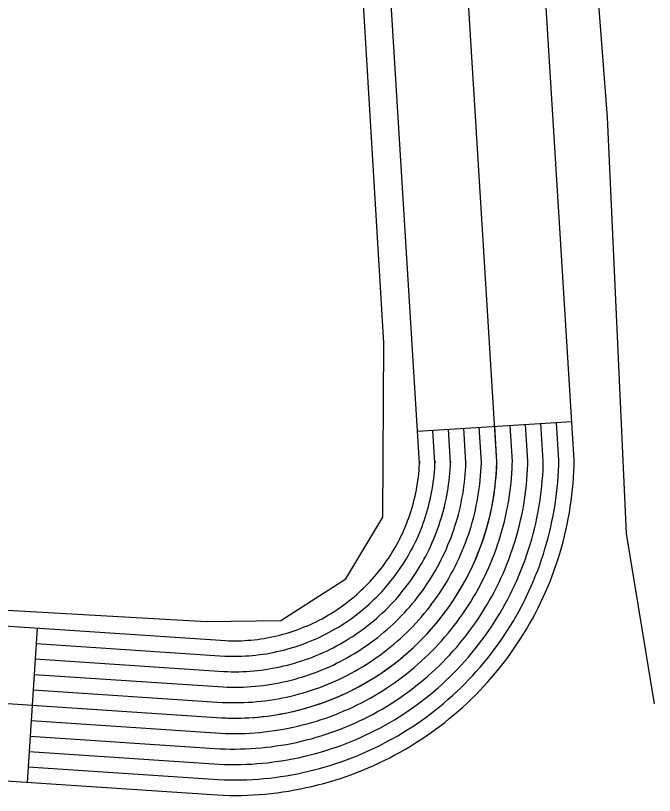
# Model space of a CAD drawing. Extents: x 3329332 to 3367211, y 631066 to 656469.
# Drawn here: x 3363207.2 to 3363331.2, y 638090.2 to 638241.5 of the extents above; entities that cross this region are included whole.
import ezdxf

# ---------------------------------------------------------------- set-up
doc = ezdxf.new("R2010")
doc.units = 0
doc.layers.add('V-ROAD-CNTR', color=7, linetype='Continuous')
doc.layers.add('V-TOPO-SHOR', color=7, linetype='Continuous')

msp = doc.modelspace()

# ---------------------------------------------------------------- linework, layer by layer
at = {"layer": 'V-ROAD-CNTR'}
for p, q in [((3363285.24, 638160.86), (3363315.19, 638162.71)), ((3363211.46, 638122.64), (3363209.47, 638092.7))]:
    msp.add_line(p, q, dxfattribs=at)
for points in [[(3363300.64, 638154.9), (3363284.78, 638411.67), (3363226.8, 639237.78), (3363161.21, 640234.45)], [(3363257.99, 638090.7), (3363259.1, 638090.86), (3363260.22, 638091.02), (3363261.41, 638091.23), (3363262.55, 638091.45), (3363263.63, 638091.68), (3363264.75, 638091.92), (3363265.89, 638092.2), (3363267.01, 638092.5), (3363268.13, 638092.81), (3363269.2, 638093.14), (3363270.3, 638093.49), (3363271.42, 638093.87), (3363272.48, 638094.25), (3363273.57, 638094.66), (3363274.64, 638095.09), (3363275.69, 638095.53), (3363276.74, 638095.99), (3363277.81, 638096.48), (3363278.87, 638097), (3363279.86, 638097.5), (3363280.86, 638098.02), (3363281.89, 638098.59), (3363282.92, 638099.17), (3363283.87, 638099.74), (3363284.86, 638100.35), (3363285.87, 638101), (3363286.78, 638101.61), (3363287.72, 638102.26), (3363288.69, 638102.96), (3363289.6, 638103.64), (3363290.52, 638104.35), (3363291.4, 638105.07), (3363292.27, 638105.78), (3363293.18, 638106.56), (3363294.02, 638107.32), (3363294.85, 638108.08), (3363295.72, 638108.91), (3363296.53, 638109.72), (3363297.31, 638110.52), (3363298.11, 638111.37), (3363298.88, 638112.21), (3363299.67, 638113.11), (3363300.4, 638113.98), (3363301.09, 638114.83), (3363301.85, 638115.78), (3363302.55, 638116.71), (3363303.2, 638117.59), (3363303.88, 638118.55), (3363304.54, 638119.52), (3363305.17, 638120.48), (3363305.75, 638121.41), (3363306.37, 638122.42), (3363306.96, 638123.44), (3363307.52, 638124.43), (3363308.06, 638125.44), (3363308.59, 638126.47), (3363309.1, 638127.52), (3363309.58, 638128.52), (3363310.07, 638129.59), (3363310.52, 638130.66), (3363310.95, 638131.7), (3363311.37, 638132.79), (3363311.77, 638133.87), (3363312.16, 638134.98), (3363312.51, 638136.07), (3363312.85, 638137.13), (3363313.17, 638138.24), (3363313.49, 638139.4), (3363313.77, 638140.51), (3363314.02, 638141.59), (3363314.27, 638142.72), (3363314.49, 638143.84), (3363314.71, 638145.02), (3363314.89, 638146.15), (3363315.05, 638147.25), (3363315.2, 638148.43), (3363315.32, 638149.58), (3363315.43, 638150.68), (3363315.52, 638151.86), (3363315.58, 638153.01), (3363315.63, 638154.17), (3363315.65, 638155.23), (3363299.75, 638412.66)], [(3363254.17, 638120.46), (3363254.83, 638120.55), (3363255.46, 638120.65), (3363256.03, 638120.75), (3363256.64, 638120.86), (3363257.29, 638121), (3363257.92, 638121.14), (3363258.51, 638121.28), (3363259.11, 638121.44), (3363259.71, 638121.61), (3363260.33, 638121.8), (3363260.93, 638121.99), (3363261.5, 638122.18), (3363262.11, 638122.4), (3363262.69, 638122.62), (3363263.27, 638122.86), (3363263.87, 638123.1), (3363264.45, 638123.36), (3363265, 638123.61), (3363265.54, 638123.87), (3363266.14, 638124.18), (3363266.71, 638124.47), (3363267.24, 638124.76), (3363267.76, 638125.06), (3363268.34, 638125.41), (3363268.87, 638125.73), (3363269.36, 638126.05), (3363269.92, 638126.43), (3363270.45, 638126.79), (3363270.91, 638127.13), (3363271.44, 638127.52), (3363271.93, 638127.9), (3363272.43, 638128.3), (3363272.93, 638128.71), (3363273.38, 638129.1), (3363273.86, 638129.53), (3363274.33, 638129.97), (3363274.75, 638130.37), (3363275.21, 638130.82), (3363275.67, 638131.29), (3363276.09, 638131.74), (3363276.52, 638132.22), (3363276.9, 638132.65), (3363277.32, 638133.15), (3363277.75, 638133.67), (3363278.11, 638134.12), (3363278.48, 638134.61), (3363278.88, 638135.17), (3363279.24, 638135.67), (3363279.58, 638136.16), (3363279.92, 638136.69), (3363280.28, 638137.26), (3363280.6, 638137.78), (3363280.9, 638138.29), (3363281.21, 638138.86), (3363281.52, 638139.42), (3363281.8, 638139.97), (3363282.07, 638140.53), (3363282.36, 638141.13), (3363282.6, 638141.67), (3363282.85, 638142.24), (3363283.1, 638142.85), (3363283.32, 638143.43), (3363283.54, 638144.01), (3363283.74, 638144.59), (3363283.93, 638145.19), (3363284.14, 638145.83), (3363284.31, 638146.43), (3363284.46, 638146.99), (3363284.62, 638147.6), (3363284.77, 638148.24), (3363284.9, 638148.87), (3363285.03, 638149.48), (3363285.13, 638150.05), (3363285.23, 638150.69), (3363285.33, 638151.35), (3363285.4, 638151.93), (3363285.47, 638152.56), (3363285.53, 638153.23), (3363285.58, 638153.82), (3363285.61, 638154.45), (3363285.64, 638155.08), (3363285.63, 638154.57), (3363269.81, 638410.68)], [(3361209.25, 638238.86), (3361281.35, 638234.83), (3361946.41, 638189.85), (3362851.08, 638131.5), (3363247.19, 638105.23)], [(3361280.43, 638219.85), (3361945.42, 638174.88), (3362850.1, 638116.53), (3363246.38, 638090.26), (3363247.62, 638090.2), (3363248.81, 638090.18), (3363249.91, 638090.18), (3363251.07, 638090.19), (3363252.26, 638090.23), (3363253.36, 638090.28), (3363254.51, 638090.35), (3363255.7, 638090.45), (3363256.83, 638090.57), (3363257.99, 638090.7)], [(3363209.67, 638095.7), (3363246.54, 638093.25), (3363247.72, 638093.2), (3363248.85, 638093.18), (3363249.9, 638093.18), (3363251.01, 638093.19), (3363252.14, 638093.22), (3363253.19, 638093.28), (3363254.29, 638093.34), (3363255.42, 638093.44), (3363256.51, 638093.55), (3363257.61, 638093.68), (3363258.67, 638093.83), (3363259.75, 638093.99), (3363260.87, 638094.18), (3363261.95, 638094.39), (3363263, 638094.61), (3363264.06, 638094.85), (3363265.15, 638095.11), (3363266.22, 638095.39), (3363267.29, 638095.69), (3363268.31, 638096), (3363269.37, 638096.34), (3363270.43, 638096.7), (3363271.44, 638097.07), (3363272.48, 638097.46), (3363273.5, 638097.87), (3363274.51, 638098.29), (3363275.51, 638098.73), (3363276.53, 638099.19), (3363277.53, 638099.68), (3363278.49, 638100.16), (3363279.44, 638100.67), (3363280.43, 638101.2), (3363281.4, 638101.76), (3363282.31, 638102.31), (3363283.26, 638102.88), (3363284.22, 638103.5), (3363285.09, 638104.09), (3363285.99, 638104.71), (3363286.91, 638105.38), (3363287.78, 638106.03), (3363288.66, 638106.7), (3363289.51, 638107.39), (3363290.34, 638108.07), (3363291.2, 638108.82), (3363292.01, 638109.54), (3363292.8, 638110.27), (3363293.63, 638111.06), (3363294.4, 638111.83), (3363295.15, 638112.6), (3363295.91, 638113.41), (3363296.64, 638114.21), (3363297.39, 638115.06), (3363298.09, 638115.9), (3363298.76, 638116.71), (3363299.47, 638117.61), (3363300.14, 638118.5), (3363300.77, 638119.35), (3363301.41, 638120.26), (3363302.04, 638121.19), (3363302.64, 638122.1), (3363303.21, 638123), (3363303.79, 638123.95), (3363304.36, 638124.93), (3363304.89, 638125.87), (3363305.4, 638126.84), (3363305.92, 638127.82), (3363306.4, 638128.82), (3363306.86, 638129.78), (3363307.32, 638130.8), (3363307.76, 638131.82), (3363308.16, 638132.82), (3363308.57, 638133.85), (3363308.95, 638134.88), (3363309.32, 638135.94), (3363309.66, 638136.98), (3363309.97, 638138), (3363310.29, 638139.05), (3363310.59, 638140.16), (3363310.85, 638141.22), (3363311.1, 638142.26), (3363311.33, 638143.34), (3363311.55, 638144.41), (3363311.75, 638145.53), (3363311.92, 638146.61), (3363312.08, 638147.66), (3363312.22, 638148.78), (3363312.34, 638149.88), (3363312.44, 638150.94), (3363312.52, 638152.06), (3363312.58, 638153.15), (3363312.63, 638154.26), (3363312.65, 638155.16), (3363312.19, 638162.53)], [(3363209.87, 638098.69), (3363246.71, 638096.25), (3363247.81, 638096.2), (3363248.88, 638096.18), (3363249.89, 638096.18), (3363250.94, 638096.19), (3363252.02, 638096.22), (3363253.03, 638096.27), (3363254.07, 638096.34), (3363255.15, 638096.43), (3363256.18, 638096.53), (3363257.23, 638096.66), (3363258.24, 638096.8), (3363259.27, 638096.95), (3363260.33, 638097.13), (3363261.36, 638097.33), (3363262.37, 638097.54), (3363263.38, 638097.77), (3363264.41, 638098.02), (3363265.43, 638098.29), (3363266.44, 638098.57), (3363267.43, 638098.87), (3363268.43, 638099.19), (3363269.43, 638099.53), (3363270.41, 638099.88), (3363271.39, 638100.25), (3363272.36, 638100.64), (3363273.33, 638101.04), (3363274.28, 638101.46), (3363275.24, 638101.91), (3363276.2, 638102.37), (3363277.11, 638102.83), (3363278.03, 638103.31), (3363278.96, 638103.82), (3363279.88, 638104.35), (3363280.76, 638104.87), (3363281.66, 638105.42), (3363282.56, 638106.01), (3363283.41, 638106.58), (3363284.26, 638107.16), (3363285.14, 638107.79), (3363285.97, 638108.42), (3363286.8, 638109.06), (3363287.61, 638109.71), (3363288.4, 638110.37), (3363289.22, 638111.07), (3363289.99, 638111.76), (3363290.75, 638112.46), (3363291.53, 638113.21), (3363292.26, 638113.94), (3363292.98, 638114.67), (3363293.7, 638115.44), (3363294.41, 638116.21), (3363295.11, 638117.02), (3363295.78, 638117.81), (3363296.43, 638118.6), (3363297.1, 638119.45), (3363297.73, 638120.29), (3363298.34, 638121.11), (3363298.95, 638121.97), (3363299.55, 638122.85), (3363300.12, 638123.72), (3363300.66, 638124.58), (3363301.22, 638125.49), (3363301.75, 638126.41), (3363302.26, 638127.32), (3363302.75, 638128.23), (3363303.24, 638129.17), (3363303.7, 638130.12), (3363304.14, 638131.04), (3363304.57, 638132.01), (3363304.99, 638132.98), (3363305.38, 638133.93), (3363305.76, 638134.91), (3363306.12, 638135.9), (3363306.48, 638136.9), (3363306.8, 638137.89), (3363307.1, 638138.87), (3363307.4, 638139.87), (3363307.68, 638140.92), (3363307.94, 638141.93), (3363308.17, 638142.92), (3363308.4, 638143.95), (3363308.6, 638144.97), (3363308.79, 638146.03), (3363308.96, 638147.06), (3363309.11, 638148.07), (3363309.24, 638149.13), (3363309.35, 638150.18), (3363309.45, 638151.19), (3363309.53, 638152.25), (3363309.59, 638153.3), (3363309.63, 638154.35), (3363309.64, 638155.1), (3363309.2, 638162.34)], [(3363210.07, 638101.68), (3363246.87, 638099.24), (3363247.9, 638099.2), (3363248.91, 638099.18), (3363249.88, 638099.18), (3363250.88, 638099.19), (3363251.89, 638099.22), (3363252.86, 638099.27), (3363253.86, 638099.33), (3363254.87, 638099.41), (3363255.85, 638099.51), (3363256.85, 638099.63), (3363257.81, 638099.77), (3363258.79, 638099.91), (3363259.8, 638100.08), (3363260.77, 638100.27), (3363261.73, 638100.47), (3363262.7, 638100.69), (3363263.68, 638100.93), (3363264.64, 638101.18), (3363265.6, 638101.45), (3363266.54, 638101.74), (3363267.49, 638102.04), (3363268.44, 638102.36), (3363269.37, 638102.7), (3363270.3, 638103.05), (3363271.23, 638103.42), (3363272.14, 638103.8), (3363273.05, 638104.2), (3363273.96, 638104.62), (3363274.87, 638105.06), (3363275.74, 638105.5), (3363276.61, 638105.96), (3363277.5, 638106.44), (3363278.37, 638106.94), (3363279.21, 638107.44), (3363280.06, 638107.96), (3363280.91, 638108.51), (3363281.72, 638109.06), (3363282.54, 638109.62), (3363283.36, 638110.21), (3363284.15, 638110.81), (3363284.94, 638111.41), (3363285.71, 638112.04), (3363286.47, 638112.66), (3363287.24, 638113.32), (3363287.97, 638113.98), (3363288.7, 638114.65), (3363289.43, 638115.35), (3363290.13, 638116.05), (3363290.82, 638116.75), (3363291.5, 638117.48), (3363292.17, 638118.21), (3363292.84, 638118.97), (3363293.48, 638119.73), (3363294.09, 638120.48), (3363294.73, 638121.28), (3363295.33, 638122.08), (3363295.91, 638122.87), (3363296.48, 638123.68), (3363297.05, 638124.51), (3363297.59, 638125.34), (3363298.11, 638126.17), (3363298.64, 638127.03), (3363299.14, 638127.9), (3363299.63, 638128.76), (3363300.09, 638129.63), (3363300.56, 638130.52), (3363300.99, 638131.42), (3363301.41, 638132.3), (3363301.83, 638133.22), (3363302.22, 638134.14), (3363302.59, 638135.05), (3363302.96, 638135.98), (3363303.3, 638136.91), (3363303.63, 638137.86), (3363303.94, 638138.81), (3363304.23, 638139.74), (3363304.51, 638140.69), (3363304.78, 638141.67), (3363305.02, 638142.64), (3363305.25, 638143.59), (3363305.46, 638144.56), (3363305.65, 638145.54), (3363305.84, 638146.53), (3363305.99, 638147.51), (3363306.13, 638148.48), (3363306.26, 638149.48), (3363306.37, 638150.47), (3363306.46, 638151.45), (3363306.54, 638152.45), (3363306.59, 638153.44), (3363306.63, 638154.44), (3363306.64, 638155.03), (3363306.2, 638162.16)], [(3363210.27, 638104.68), (3363247.03, 638102.24), (3363247.99, 638102.2), (3363248.94, 638102.18), (3363249.87, 638102.18), (3363250.82, 638102.19), (3363251.77, 638102.22), (3363252.7, 638102.26), (3363253.64, 638102.32), (3363254.59, 638102.4), (3363255.52, 638102.5), (3363256.46, 638102.61), (3363257.39, 638102.74), (3363258.32, 638102.87), (3363259.26, 638103.04), (3363260.18, 638103.21), (3363261.1, 638103.41), (3363262.01, 638103.61), (3363262.94, 638103.84), (3363263.85, 638104.07), (3363264.76, 638104.33), (3363265.65, 638104.6), (3363266.55, 638104.89), (3363267.45, 638105.19), (3363268.33, 638105.51), (3363269.22, 638105.84), (3363270.09, 638106.2), (3363270.96, 638106.56), (3363271.82, 638106.94), (3363272.68, 638107.33), (3363273.54, 638107.75), (3363274.37, 638108.17), (3363275.2, 638108.6), (3363276.03, 638109.06), (3363276.85, 638109.53), (3363277.66, 638110.01), (3363278.46, 638110.5), (3363279.26, 638111.02), (3363280.04, 638111.54), (3363280.81, 638112.07), (3363281.58, 638112.63), (3363282.33, 638113.19), (3363283.08, 638113.77), (3363283.81, 638114.36), (3363284.54, 638114.95), (3363285.26, 638115.58), (3363285.96, 638116.2), (3363286.64, 638116.84), (3363287.34, 638117.5), (3363288, 638118.16), (3363288.65, 638118.83), (3363289.3, 638119.52), (3363289.94, 638120.21), (3363290.56, 638120.93), (3363291.17, 638121.65), (3363291.76, 638122.37), (3363292.35, 638123.12), (3363292.92, 638123.87), (3363293.47, 638124.62), (3363294.02, 638125.39), (3363294.55, 638126.18), (3363295.07, 638126.97), (3363295.57, 638127.75), (3363296.06, 638128.56), (3363296.54, 638129.38), (3363297, 638130.2), (3363297.44, 638131.03), (3363297.88, 638131.87), (3363298.29, 638132.72), (3363298.69, 638133.56), (3363299.08, 638134.43), (3363299.45, 638135.3), (3363299.81, 638136.16), (3363300.15, 638137.04), (3363300.48, 638137.93), (3363300.79, 638138.82), (3363301.08, 638139.72), (3363301.36, 638140.61), (3363301.63, 638141.51), (3363301.88, 638142.43), (3363302.11, 638143.35), (3363302.32, 638144.25), (3363302.52, 638145.18), (3363302.71, 638146.1), (3363302.88, 638147.04), (3363303.03, 638147.97), (3363303.16, 638148.89), (3363303.28, 638149.83), (3363303.38, 638150.77), (3363303.47, 638151.7), (3363303.54, 638152.64), (3363303.59, 638153.59), (3363303.63, 638154.53), (3363303.64, 638154.97), (3363303.21, 638161.97)], [(3363210.47, 638107.67), (3363247.19, 638105.23), (3363248.09, 638105.2), (3363248.97, 638105.18), (3363249.86, 638105.18), (3363250.76, 638105.19), (3363251.65, 638105.21), (3363252.53, 638105.26), (3363253.42, 638105.31), (3363254.31, 638105.39), (3363255.19, 638105.48), (3363256.08, 638105.58), (3363256.96, 638105.7), (3363257.84, 638105.84), (3363258.72, 638105.99), (3363259.59, 638106.15), (3363260.46, 638106.34), (3363261.33, 638106.53), (3363262.2, 638106.74), (3363263.06, 638106.97), (3363263.92, 638107.21), (3363264.77, 638107.47), (3363265.62, 638107.74), (3363266.46, 638108.02), (3363267.3, 638108.33), (3363268.13, 638108.64), (3363268.96, 638108.97), (3363269.78, 638109.32), (3363270.59, 638109.67), (3363271.4, 638110.04), (3363272.2, 638110.43), (3363273, 638110.84), (3363273.78, 638111.25), (3363274.57, 638111.67), (3363275.34, 638112.12), (3363276.1, 638112.58), (3363276.86, 638113.04), (3363277.61, 638113.52), (3363278.35, 638114.02), (3363279.08, 638114.53), (3363279.8, 638115.04), (3363280.52, 638115.58), (3363281.22, 638116.12), (3363281.91, 638116.68), (3363282.6, 638117.25), (3363283.28, 638117.83), (3363283.94, 638118.42), (3363284.59, 638119.03), (3363285.24, 638119.64), (3363285.87, 638120.27), (3363286.49, 638120.91), (3363287.1, 638121.56), (3363287.7, 638122.22), (3363288.29, 638122.88), (3363288.86, 638123.56), (3363289.42, 638124.25), (3363289.98, 638124.95), (3363290.51, 638125.66), (3363291.04, 638126.38), (3363291.56, 638127.11), (3363292.06, 638127.84), (3363292.54, 638128.59), (3363293.02, 638129.34), (3363293.48, 638130.1), (3363293.93, 638130.87), (3363294.37, 638131.64), (3363294.79, 638132.43), (3363295.2, 638133.22), (3363295.59, 638134.02), (3363295.97, 638134.82), (3363296.33, 638135.63), (3363296.69, 638136.45), (3363297.02, 638137.28), (3363297.35, 638138.11), (3363297.65, 638138.94), (3363297.95, 638139.78), (3363298.22, 638140.63), (3363298.49, 638141.48), (3363298.74, 638142.33), (3363298.98, 638143.19), (3363299.19, 638144.06), (3363299.4, 638144.92), (3363299.59, 638145.79), (3363299.76, 638146.66), (3363299.92, 638147.54), (3363300.06, 638148.42), (3363300.19, 638149.3), (3363300.3, 638150.18), (3363300.4, 638151.07), (3363300.48, 638151.96), (3363300.55, 638152.84), (3363300.6, 638153.73), (3363300.63, 638154.62), (3363300.64, 638154.9), (3363300.21, 638161.79)], [(3363210.67, 638110.66), (3363247.36, 638108.23), (3363248.18, 638108.2), (3363249.01, 638108.18), (3363249.85, 638108.18), (3363250.69, 638108.19), (3363251.52, 638108.21), (3363252.37, 638108.25), (3363253.21, 638108.3), (3363254.03, 638108.37), (3363254.87, 638108.46), (3363255.7, 638108.56), (3363256.53, 638108.67), (3363257.36, 638108.8), (3363258.18, 638108.94), (3363259, 638109.1), (3363259.83, 638109.27), (3363260.65, 638109.45), (3363261.46, 638109.65), (3363262.27, 638109.86), (3363263.08, 638110.09), (3363263.88, 638110.33), (3363264.68, 638110.59), (3363265.47, 638110.86), (3363266.26, 638111.14), (3363267.04, 638111.44), (3363267.82, 638111.75), (3363268.6, 638112.07), (3363269.36, 638112.41), (3363270.12, 638112.76), (3363270.87, 638113.12), (3363271.63, 638113.5), (3363272.37, 638113.89), (3363273.1, 638114.29), (3363273.82, 638114.71), (3363274.55, 638115.14), (3363275.26, 638115.58), (3363275.96, 638116.03), (3363276.66, 638116.5), (3363277.36, 638116.98), (3363278.03, 638117.46), (3363278.7, 638117.97), (3363279.37, 638118.48), (3363280.02, 638119.01), (3363280.67, 638119.54), (3363281.3, 638120.09), (3363281.92, 638120.64), (3363282.54, 638121.21), (3363283.14, 638121.79), (3363283.73, 638122.38), (3363284.32, 638122.98), (3363284.9, 638123.59), (3363285.47, 638124.22), (3363286.01, 638124.84), (3363286.55, 638125.48), (3363287.09, 638126.14), (3363287.6, 638126.79), (3363288.11, 638127.45), (3363288.61, 638128.14), (3363289.09, 638128.82), (3363289.56, 638129.51), (3363290.02, 638130.21), (3363290.47, 638130.92), (3363290.91, 638131.63), (3363291.32, 638132.35), (3363291.73, 638133.09), (3363292.13, 638133.83), (3363292.52, 638134.57), (3363292.88, 638135.32), (3363293.25, 638136.08), (3363293.59, 638136.84), (3363293.92, 638137.61), (3363294.24, 638138.39), (3363294.54, 638139.17), (3363294.83, 638139.96), (3363295.11, 638140.75), (3363295.37, 638141.54), (3363295.62, 638142.35), (3363295.85, 638143.15), (3363296.07, 638143.95), (3363296.28, 638144.76), (3363296.47, 638145.58), (3363296.65, 638146.41), (3363296.81, 638147.23), (3363296.96, 638148.04), (3363297.09, 638148.87), (3363297.22, 638149.71), (3363297.32, 638150.53), (3363297.41, 638151.37), (3363297.49, 638152.21), (3363297.55, 638153.04), (3363297.6, 638153.88), (3363297.64, 638154.71), (3363297.64, 638154.84), (3363297.22, 638161.6)], [(3363210.87, 638113.66), (3363247.52, 638111.23), (3363248.27, 638111.19), (3363249.04, 638111.18), (3363249.84, 638111.18), (3363250.63, 638111.18), (3363251.4, 638111.21), (3363252.2, 638111.25), (3363252.99, 638111.3), (3363253.75, 638111.36), (3363254.54, 638111.44), (3363255.32, 638111.53), (3363256.11, 638111.64), (3363256.89, 638111.76), (3363257.65, 638111.89), (3363258.41, 638112.04), (3363259.2, 638112.2), (3363259.97, 638112.37), (3363260.72, 638112.56), (3363261.48, 638112.76), (3363262.23, 638112.97), (3363262.99, 638113.2), (3363263.74, 638113.44), (3363264.47, 638113.69), (3363265.22, 638113.96), (3363265.95, 638114.23), (3363266.68, 638114.53), (3363267.41, 638114.83), (3363268.13, 638115.15), (3363268.84, 638115.47), (3363269.54, 638115.81), (3363270.25, 638116.17), (3363270.95, 638116.54), (3363271.63, 638116.91), (3363272.31, 638117.3), (3363273, 638117.71), (3363273.67, 638118.12), (3363274.31, 638118.53), (3363274.98, 638118.98), (3363275.63, 638119.43), (3363276.25, 638119.88), (3363276.89, 638120.36), (3363277.51, 638120.83), (3363278.12, 638121.33), (3363278.73, 638121.83), (3363279.32, 638122.34), (3363279.91, 638122.87), (3363280.49, 638123.4), (3363281.05, 638123.93), (3363281.6, 638124.49), (3363282.16, 638125.06), (3363282.69, 638125.63), (3363283.23, 638126.22), (3363283.73, 638126.79), (3363284.24, 638127.4), (3363284.76, 638128.02), (3363285.23, 638128.62), (3363285.7, 638129.24), (3363286.18, 638129.89), (3363286.63, 638130.53), (3363287.07, 638131.17), (3363287.49, 638131.83), (3363287.92, 638132.51), (3363288.33, 638133.17), (3363288.72, 638133.84), (3363289.1, 638134.53), (3363289.48, 638135.23), (3363289.84, 638135.92), (3363290.18, 638136.62), (3363290.52, 638137.34), (3363290.84, 638138.05), (3363291.15, 638138.77), (3363291.45, 638139.51), (3363291.74, 638140.24), (3363292.01, 638140.97), (3363292.27, 638141.71), (3363292.51, 638142.45), (3363292.75, 638143.22), (3363292.97, 638143.97), (3363293.17, 638144.71), (3363293.36, 638145.47), (3363293.55, 638146.25), (3363293.71, 638147.02), (3363293.87, 638147.79), (3363294.01, 638148.55), (3363294.13, 638149.33), (3363294.25, 638150.12), (3363294.34, 638150.88), (3363294.43, 638151.67), (3363294.5, 638152.47), (3363294.56, 638153.23), (3363294.6, 638154.02), (3363294.64, 638154.81), (3363294.64, 638154.77), (3363294.23, 638161.42)], [(3363211.06, 638116.65), (3363247.68, 638114.22), (3363248.36, 638114.19), (3363249.07, 638114.18), (3363249.83, 638114.18), (3363250.57, 638114.18), (3363251.28, 638114.21), (3363252.04, 638114.24), (3363252.77, 638114.29), (3363253.47, 638114.35), (3363254.21, 638114.42), (3363254.93, 638114.51), (3363255.68, 638114.61), (3363256.41, 638114.72), (3363257.11, 638114.84), (3363257.82, 638114.98), (3363258.56, 638115.13), (3363259.28, 638115.29), (3363259.99, 638115.47), (3363260.69, 638115.65), (3363261.39, 638115.85), (3363262.11, 638116.07), (3363262.81, 638116.29), (3363263.48, 638116.52), (3363264.18, 638116.77), (3363264.86, 638117.03), (3363265.55, 638117.3), (3363266.23, 638117.59), (3363266.9, 638117.88), (3363267.56, 638118.18), (3363268.2, 638118.5), (3363268.88, 638118.84), (3363269.54, 638119.18), (3363270.17, 638119.53), (3363270.79, 638119.88), (3363271.45, 638120.28), (3363272.07, 638120.66), (3363272.66, 638121.04), (3363273.29, 638121.46), (3363273.91, 638121.89), (3363274.47, 638122.29), (3363275.07, 638122.74), (3363275.65, 638123.19), (3363276.22, 638123.65), (3363276.8, 638124.13), (3363277.34, 638124.59), (3363277.89, 638125.09), (3363278.44, 638125.59), (3363278.95, 638126.08), (3363279.47, 638126.6), (3363280, 638127.14), (3363280.49, 638127.67), (3363281, 638128.22), (3363281.46, 638128.74), (3363281.94, 638129.32), (3363282.42, 638129.91), (3363282.86, 638130.45), (3363283.29, 638131.03), (3363283.75, 638131.65), (3363284.17, 638132.24), (3363284.57, 638132.83), (3363284.97, 638133.45), (3363285.38, 638134.09), (3363285.75, 638134.7), (3363286.11, 638135.32), (3363286.47, 638135.97), (3363286.82, 638136.63), (3363287.16, 638137.27), (3363287.48, 638137.92), (3363287.8, 638138.6), (3363288.1, 638139.26), (3363288.38, 638139.93), (3363288.67, 638140.62), (3363288.93, 638141.3), (3363289.18, 638141.98), (3363289.42, 638142.67), (3363289.65, 638143.37), (3363289.88, 638144.09), (3363290.08, 638144.79), (3363290.27, 638145.47), (3363290.45, 638146.18), (3363290.62, 638146.91), (3363290.78, 638147.64), (3363290.92, 638148.35), (3363291.05, 638149.05), (3363291.16, 638149.78), (3363291.27, 638150.53), (3363291.36, 638151.23), (3363291.44, 638151.96), (3363291.51, 638152.72), (3363291.57, 638153.43), (3363291.61, 638154.17), (3363291.64, 638154.9), (3363291.63, 638154.7), (3363291.23, 638161.23)], [(3363211.26, 638119.64), (3363247.85, 638117.22), (3363248.46, 638117.19), (3363249.1, 638117.18), (3363249.82, 638117.18), (3363250.51, 638117.18), (3363251.15, 638117.2), (3363251.87, 638117.24), (3363252.55, 638117.28), (3363253.2, 638117.34), (3363253.88, 638117.41), (3363254.55, 638117.49), (3363255.25, 638117.58), (3363255.94, 638117.68), (3363256.57, 638117.79), (3363257.23, 638117.92), (3363257.93, 638118.07), (3363258.6, 638118.22), (3363259.25, 638118.38), (3363259.9, 638118.55), (3363260.55, 638118.73), (3363261.22, 638118.93), (3363261.87, 638119.14), (3363262.49, 638119.35), (3363263.15, 638119.59), (3363263.78, 638119.82), (3363264.41, 638120.08), (3363265.05, 638120.34), (3363265.68, 638120.62), (3363266.28, 638120.9), (3363266.87, 638121.19), (3363267.51, 638121.51), (3363268.12, 638121.83), (3363268.7, 638122.15), (3363269.27, 638122.47), (3363269.9, 638122.84), (3363270.47, 638123.19), (3363271.01, 638123.54), (3363271.6, 638123.94), (3363272.18, 638124.34), (3363272.69, 638124.71), (3363273.25, 638125.13), (3363273.79, 638125.54), (3363274.32, 638125.98), (3363274.86, 638126.42), (3363275.36, 638126.85), (3363275.87, 638127.31), (3363276.38, 638127.78), (3363276.85, 638128.23), (3363277.34, 638128.71), (3363277.83, 638129.21), (3363278.29, 638129.71), (3363278.76, 638130.22), (3363279.18, 638130.7), (3363279.63, 638131.23), (3363280.09, 638131.79), (3363280.48, 638132.29), (3363280.89, 638132.82), (3363281.32, 638133.41), (3363281.7, 638133.95), (3363282.07, 638134.5), (3363282.44, 638135.07), (3363282.83, 638135.68), (3363283.17, 638136.24), (3363283.5, 638136.81), (3363283.84, 638137.41), (3363284.17, 638138.02), (3363284.48, 638138.62), (3363284.77, 638139.22), (3363285.08, 638139.86), (3363285.35, 638140.47), (3363285.61, 638141.09), (3363285.88, 638141.74), (3363286.13, 638142.37), (3363286.36, 638143), (3363286.58, 638143.63), (3363286.79, 638144.28), (3363287.01, 638144.96), (3363287.2, 638145.61), (3363287.37, 638146.23), (3363287.53, 638146.89), (3363287.69, 638147.58), (3363287.84, 638148.25), (3363287.97, 638148.92), (3363288.09, 638149.55), (3363288.2, 638150.24), (3363288.3, 638150.94), (3363288.38, 638151.58), (3363288.46, 638152.26), (3363288.52, 638152.98), (3363288.57, 638153.62), (3363288.61, 638154.31), (3363288.64, 638154.99), (3363288.63, 638154.64), (3363288.24, 638161.05)], [(3362653.78, 638159.26), (3362852.05, 638146.47), (3363248.01, 638120.21), (3363248.55, 638120.19), (3363249.13, 638120.18), (3363249.81, 638120.18), (3363250.45, 638120.18), (3363251.03, 638120.2), (3363251.71, 638120.24), (3363252.34, 638120.27), (3363252.92, 638120.32), (3363253.55, 638120.39), (3363254.17, 638120.46)]]:
    msp.add_lwpolyline(points, dxfattribs=at)
msp.add_arc((3363249.65, 638156.18), 51.01, 267.2442, 358.5579, dxfattribs=at)
at = {"layer": 'V-TOPO-SHOR'}
for points in [[(3363331.21, 638107.96), (3363325.77, 638140.98), (3363322.12, 638221.74), (3363314.23, 638324.83), (3363306.66, 638420.04)], [(3363137.29, 638129.98), (3363244.31, 638123.89), (3363258.69, 638124.1), (3363271.36, 638132.22), (3363278.53, 638144.14), (3363278.67, 638178), (3363273.68, 638262.02), (3363268.2, 638318.24)]]:
    msp.add_lwpolyline(points, dxfattribs=at)

doc.saveas('drawing.dxf')
